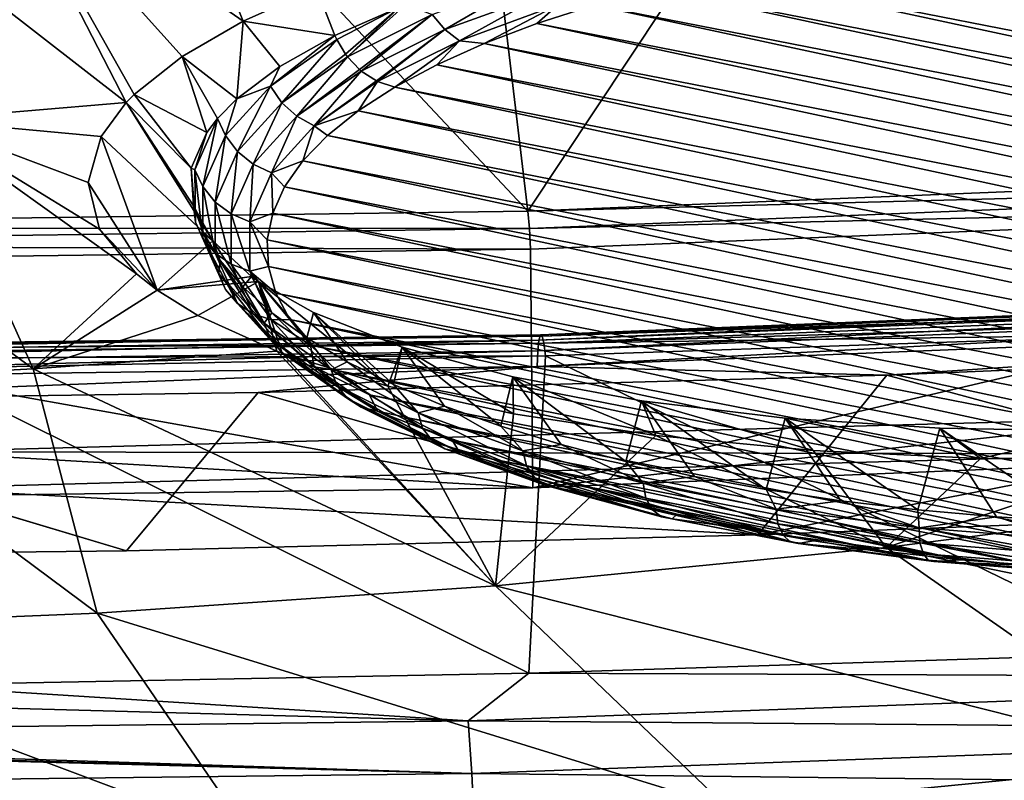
# Model space of a CAD drawing. Header units: metres. Extents: x -90 to 304, y -90 to 74.
# Tile 283 of 570: x 242.84 to 246.66, y -10.37 to -7.42. Entities that reach past the tile are written whole.
import ezdxf

# ---------------------------------------------------------------- set-up
doc = ezdxf.new("R2010")
doc.units = ezdxf.units.M
doc.layers.add('solid_21662050_350', color=7, linetype='CONTINUOUS')

msp = doc.modelspace()

# ---------------------------------------------------------------- linework, layer by layer
at = {"layer": 'solid_21662050_350'}
for points in [[(248.36145, -2.821896, 232.902344), (244.193527, -2.987869, 233.365204), (244.812439, -8.165796, 239.15979)], [(248.36145, -2.821896, 232.902344), (244.812439, -8.165796, 239.15979), (249.594559, -7.971935, 238.621323)], [(244.193527, -2.987869, 233.365204), (240, -3.042531, 233.51889), (244.812439, -8.165796, 239.15979)], [(240, -3.042531, 233.51889), (240, -8.230553, 239.339661), (244.812439, -8.165796, 239.15979)], [(243.707596, -7.428462, 186.610672), (242.747894, -6.764429, 184.374985), (243.402969, -6.682567, 184.147614)], [(243.992142, -7.30053, 186.20314), (243.707596, -7.428462, 186.610672), (243.402969, -6.682567, 184.147614)], [(243.254044, -7.74497, 187.653748), (242.075882, -6.828629, 184.553314), (242.747894, -6.764429, 184.374985)], [(243.28508, -7.713226, 187.547134), (243.254044, -7.74497, 187.653748), (242.747894, -6.764429, 184.374985)], [(243.470627, -7.565393, 187.056305), (243.28508, -7.713226, 187.547134), (242.747894, -6.764429, 184.374985)], [(243.707596, -7.428462, 186.610672), (243.470627, -7.565393, 187.056305), (242.747894, -6.764429, 184.374985)], [(243.254044, -7.74497, 187.653748), (242.458649, -7.811163, 187.838837), (242.075882, -6.828629, 184.553314)], [(246.395035, -7.11591, 185.313461), (246.69046, -7.089082, 185.238953), (251.11055, -8.038125, 187.875015)], [(246.107162, -7.150912, 185.41069), (246.395035, -7.11591, 185.313461), (251.165009, -8.140079, 188.158203)], [(246.395035, -7.11591, 185.313461), (251.11055, -8.038125, 187.875015), (251.165009, -8.140079, 188.158203)], [(245.828827, -7.193843, 185.529938), (246.107162, -7.150912, 185.41069), (251.194412, -8.243196, 188.444626)], [(246.107162, -7.150912, 185.41069), (251.165009, -8.140079, 188.158203), (251.194412, -8.243196, 188.444626)], [(245.561874, -7.244421, 185.670425), (245.828827, -7.193843, 185.529938), (251.198578, -8.346794, 188.732376)], [(245.828827, -7.193843, 185.529938), (251.194412, -8.243196, 188.444626), (251.198578, -8.346794, 188.732376)], [(245.308182, -7.302291, 185.831161), (245.561874, -7.244421, 185.670425), (251.177475, -8.45015, 189.019455)], [(245.561874, -7.244421, 185.670425), (251.198578, -8.346794, 188.732376), (251.177475, -8.45015, 189.019455)], [(244.490112, -7.461265, 186.391037), (244.441452, -7.40326, 186.370682), (244.839157, -7.258074, 185.967407)], [(244.88147, -7.318388, 185.994171), (244.490112, -7.461265, 186.391037), (244.839157, -7.258074, 185.967407)], [(244.063721, -7.484839, 186.825089), (243.707596, -7.428462, 186.610672), (243.992142, -7.30053, 186.20314)], [(244.314056, -7.374615, 186.474258), (244.063721, -7.484839, 186.825089), (243.992142, -7.30053, 186.20314)], [(244.546753, -7.504731, 186.423401), (244.490112, -7.461265, 186.391037), (244.88147, -7.318388, 185.994171)], [(244.930756, -7.364543, 186.034012), (244.546753, -7.504731, 186.423401), (244.88147, -7.318388, 185.994171)], [(245.069473, -7.367063, 186.011078), (245.308182, -7.302291, 185.831161), (251.131226, -8.552566, 189.303925)], [(245.308182, -7.302291, 185.831161), (251.177475, -8.45015, 189.019455), (251.131226, -8.552566, 189.303925)], [(244.339127, -7.364779, 186.443329), (244.112091, -7.566902, 186.825211), (244.314056, -7.374615, 186.474258)], [(244.441452, -7.40326, 186.370682), (244.112091, -7.566902, 186.825211), (244.339127, -7.364779, 186.443329)], [(244.930756, -7.364543, 186.034012), (244.643387, -7.515488, 186.42334), (244.546753, -7.504731, 186.423401)], [(244.930756, -7.364543, 186.034012), (244.847397, -7.438281, 186.208893), (244.643387, -7.515488, 186.42334)], [(244.930756, -7.364543, 186.034012), (245.069473, -7.367063, 186.011078), (244.847397, -7.438281, 186.208893)], [(244.847397, -7.438281, 186.208893), (245.069473, -7.367063, 186.011078), (251.060196, -8.653321, 189.583786)], [(245.069473, -7.367063, 186.011078), (251.131226, -8.552566, 189.303925), (251.060196, -8.653321, 189.583786)], [(244.314056, -7.374615, 186.474258), (244.07074, -7.500316, 186.823822), (244.063721, -7.484839, 186.825089)], [(244.314056, -7.374615, 186.474258), (244.10437, -7.556647, 186.824173), (244.07074, -7.500316, 186.823822)], [(244.314056, -7.374615, 186.474258), (244.112091, -7.566902, 186.825211), (244.10437, -7.556647, 186.824173)], [(244.441452, -7.40326, 186.370682), (244.1595, -7.616838, 186.836334), (244.112091, -7.566902, 186.825211)], [(244.441452, -7.40326, 186.370682), (244.165985, -7.622304, 186.838333), (244.1595, -7.616838, 186.836334)], [(244.490112, -7.461265, 186.391037), (244.165985, -7.622304, 186.838333), (244.441452, -7.40326, 186.370682)], [(243.682953, -7.729576, 187.628372), (243.470627, -7.565393, 187.056305), (243.707596, -7.428462, 186.610672)], [(243.849625, -7.604465, 187.213867), (243.682953, -7.729576, 187.628372), (243.707596, -7.428462, 186.610672)], [(243.849625, -7.604465, 187.213867), (243.707596, -7.428462, 186.610672), (244.063721, -7.484839, 186.825089)], [(244.643387, -7.515488, 186.42334), (244.847397, -7.438281, 186.208893), (250.964798, -8.751771, 189.857254)], [(244.847397, -7.438281, 186.208893), (251.060196, -8.653321, 189.583786), (250.964798, -8.751771, 189.857254)], [(244.063721, -7.484839, 186.825089), (244.07074, -7.500316, 186.823822), (243.81395, -7.680937, 187.325516)], [(243.849625, -7.604465, 187.213867), (244.063721, -7.484839, 186.825089), (243.81395, -7.680937, 187.325516)], [(244.490112, -7.461265, 186.391037), (244.224915, -7.66086, 186.860626), (244.165985, -7.622304, 186.838333)], [(244.490112, -7.461265, 186.391037), (244.228729, -7.66274, 186.862289), (244.224915, -7.66086, 186.860626)], [(244.546753, -7.504731, 186.423401), (244.228729, -7.66274, 186.862289), (244.490112, -7.461265, 186.391037)], [(243.858398, -7.745346, 187.320862), (243.81395, -7.680937, 187.325516), (244.07074, -7.500316, 186.823822)], [(244.10437, -7.556647, 186.824173), (243.858398, -7.745346, 187.320862), (244.07074, -7.500316, 186.823822)], [(244.546753, -7.504731, 186.423401), (244.2957, -7.685381, 186.895233), (244.228729, -7.66274, 186.862289)], [(244.546753, -7.504731, 186.423401), (244.458954, -7.598117, 186.652847), (244.2957, -7.685381, 186.895233)], [(244.546753, -7.504731, 186.423401), (244.643387, -7.515488, 186.42334), (244.458954, -7.598117, 186.652847)], [(244.458954, -7.598117, 186.652847), (244.643387, -7.515488, 186.42334), (250.845764, -8.84719, 190.122284)], [(244.643387, -7.515488, 186.42334), (250.964798, -8.751771, 189.857254), (250.845764, -8.84719, 190.122284)], [(244.10437, -7.556647, 186.824173), (244.112091, -7.566902, 186.825211), (243.858398, -7.745346, 187.320862)], [(243.566452, -7.86099, 188.071793), (243.28508, -7.713226, 187.547134), (243.470627, -7.565393, 187.056305)], [(243.566452, -7.86099, 188.071793), (243.470627, -7.565393, 187.056305), (243.607803, -7.806319, 187.886353)], [(243.682953, -7.729576, 187.628372), (243.607803, -7.806319, 187.886353), (243.470627, -7.565393, 187.056305)], [(243.916321, -7.79791, 187.326096), (243.858398, -7.745346, 187.320862), (244.112091, -7.566902, 186.825211)], [(244.1595, -7.616838, 186.836334), (243.916321, -7.79791, 187.326096), (244.112091, -7.566902, 186.825211)], [(244.2957, -7.685381, 186.895233), (244.458954, -7.598117, 186.652847), (250.7043, -8.938711, 190.376495)], [(244.458954, -7.598117, 186.652847), (250.845764, -8.84719, 190.122284), (250.7043, -8.938711, 190.376495)], [(243.849625, -7.604465, 187.213867), (243.81395, -7.680937, 187.325516), (243.682953, -7.729576, 187.628372)], [(244.1595, -7.616838, 186.836334), (244.165985, -7.622304, 186.838333), (243.916321, -7.79791, 187.326096)], [(243.983765, -7.83504, 187.340866), (243.916321, -7.79791, 187.326096), (244.165985, -7.622304, 186.838333)], [(244.224915, -7.66086, 186.860626), (243.983765, -7.83504, 187.340866), (244.165985, -7.622304, 186.838333)], [(244.224915, -7.66086, 186.860626), (244.228729, -7.66274, 186.862289), (243.983765, -7.83504, 187.340866)], [(244.228729, -7.66274, 186.862289), (244.154236, -7.776902, 187.149445), (243.983765, -7.83504, 187.340866)], [(244.228729, -7.66274, 186.862289), (244.2957, -7.685381, 186.895233), (244.154236, -7.776902, 187.149445)], [(243.506592, -7.999564, 188.547897), (243.254044, -7.74497, 187.653748), (243.28508, -7.713226, 187.547134)], [(243.506592, -7.999564, 188.547897), (243.28508, -7.713226, 187.547134), (243.566452, -7.86099, 188.071793)], [(243.81395, -7.680937, 187.325516), (243.639511, -7.872505, 187.857605), (243.682953, -7.729576, 187.628372)], [(243.686066, -7.934604, 187.846542), (243.639511, -7.872505, 187.857605), (243.81395, -7.680937, 187.325516)], [(243.858398, -7.745346, 187.320862), (243.686066, -7.934604, 187.846542), (243.81395, -7.680937, 187.325516)], [(250.541046, -9.025974, 190.618881), (244.154236, -7.776902, 187.149445), (244.2957, -7.685381, 186.895233)], [(250.541046, -9.025974, 190.618881), (244.2957, -7.685381, 186.895233), (250.7043, -8.938711, 190.376495)], [(243.157166, -7.876372, 188.099442), (242.458649, -7.811163, 187.838837), (243.254044, -7.74497, 187.653748)], [(243.589676, -8.280901, 189.542206), (243.157166, -7.876372, 188.099442), (243.254044, -7.74497, 187.653748)], [(243.506592, -7.999564, 188.547897), (243.514618, -8.145519, 189.05896), (243.254044, -7.74497, 187.653748)], [(243.589676, -8.280901, 189.542206), (243.254044, -7.74497, 187.653748), (243.514618, -8.145519, 189.05896)], [(243.639511, -7.872505, 187.857605), (243.607803, -7.806319, 187.886353), (243.682953, -7.729576, 187.628372)], [(243.746719, -7.984157, 187.84343), (243.686066, -7.934604, 187.846542), (243.858398, -7.745346, 187.320862)], [(243.916321, -7.79791, 187.326096), (243.746719, -7.984157, 187.84343), (243.858398, -7.745346, 187.320862)], [(243.983765, -7.83504, 187.340866), (244.154236, -7.776902, 187.149445), (244.035202, -7.872321, 187.414474)], [(250.356613, -9.108604, 190.848389), (244.035202, -7.872321, 187.414474), (244.154236, -7.776902, 187.149445)], [(250.541046, -9.025974, 190.618881), (250.356613, -9.108604, 190.848389), (244.154236, -7.776902, 187.149445)], [(242.458649, -7.811163, 187.838837), (242.892807, -8.778029, 191.29512), (241.645248, -7.857737, 187.968201)], [(243.293411, -8.408647, 189.978302), (242.892807, -8.778029, 191.29512), (242.458649, -7.811163, 187.838837)], [(243.150452, -8.235426, 189.353149), (243.293411, -8.408647, 189.978302), (242.458649, -7.811163, 187.838837)], [(243.105942, -8.054075, 188.713272), (243.150452, -8.235426, 189.353149), (242.458649, -7.811163, 187.838837)], [(243.157166, -7.876372, 188.099442), (243.105942, -8.054075, 188.713272), (242.458649, -7.811163, 187.838837)], [(243.566452, -7.86099, 188.071793), (243.607803, -7.806319, 187.886353), (243.520432, -8.0062, 188.442764)], [(243.5513, -8.070741, 188.408234), (243.520432, -8.0062, 188.442764), (243.607803, -7.806319, 187.886353)], [(243.639511, -7.872505, 187.857605), (243.5513, -8.070741, 188.408234), (243.607803, -7.806319, 187.886353)], [(243.817368, -8.017782, 187.84845), (243.746719, -7.984157, 187.84343), (243.916321, -7.79791, 187.326096)], [(243.983765, -7.83504, 187.340866), (243.817368, -8.017782, 187.84845), (243.916321, -7.79791, 187.326096)], [(241.645248, -7.857737, 187.968201), (242.892807, -8.778029, 191.29512), (241.934525, -8.827859, 191.433533)], [(243.506592, -7.999564, 188.547897), (243.566452, -7.86099, 188.071793), (243.520432, -8.0062, 188.442764)], [(243.983765, -7.83504, 187.340866), (243.939804, -7.97077, 187.687927), (243.817368, -8.017782, 187.84845)], [(243.983765, -7.83504, 187.340866), (244.035202, -7.872321, 187.414474), (243.939804, -7.97077, 187.687927)], [(243.157166, -7.876372, 188.099442), (243.374603, -8.472846, 190.213913), (243.105942, -8.054075, 188.713272)], [(243.589676, -8.280901, 189.542206), (243.374603, -8.472846, 190.213913), (243.157166, -7.876372, 188.099442)], [(243.598923, -8.130448, 188.390533), (243.5513, -8.070741, 188.408234), (243.639511, -7.872505, 187.857605)], [(243.686066, -7.934604, 187.846542), (243.598923, -8.130448, 188.390533), (243.639511, -7.872505, 187.857605)], [(250.152603, -9.185811, 191.062836), (243.939804, -7.97077, 187.687927), (244.035202, -7.872321, 187.414474)], [(250.356613, -9.108604, 190.848389), (250.152603, -9.185811, 191.062836), (244.035202, -7.872321, 187.414474)], [(243.660965, -8.176888, 188.378754), (243.598923, -8.130448, 188.390533), (243.686066, -7.934604, 187.846542)], [(243.746719, -7.984157, 187.84343), (243.660965, -8.176888, 188.378754), (243.686066, -7.934604, 187.846542)], [(243.817368, -8.017782, 187.84845), (243.939804, -7.97077, 187.687927), (243.868774, -8.071527, 187.967789)], [(249.930527, -9.257029, 191.260651), (243.868774, -8.071527, 187.967789), (243.939804, -7.97077, 187.687927)], [(250.152603, -9.185811, 191.062836), (249.930527, -9.257029, 191.260651), (243.939804, -7.97077, 187.687927)], [(249.605881, -8.039105, 238.674286), (249.594559, -7.971935, 238.621323), (244.812439, -8.165796, 239.15979)], [(243.506592, -7.999564, 188.547897), (243.522308, -8.207951, 189.003143), (243.514618, -8.145519, 189.05896)], [(243.506592, -7.999564, 188.547897), (243.520432, -8.0062, 188.442764), (243.522308, -8.207951, 189.003143)], [(243.5513, -8.271215, 188.965073), (243.522308, -8.207951, 189.003143), (243.520432, -8.0062, 188.442764)], [(243.5513, -8.070741, 188.408234), (243.5513, -8.271215, 188.965073), (243.520432, -8.0062, 188.442764)], [(243.733215, -8.206885, 188.373703), (243.660965, -8.176888, 188.378754), (243.746719, -7.984157, 187.84343)], [(243.817368, -8.017782, 187.84845), (243.733215, -8.206885, 188.373703), (243.746719, -7.984157, 187.84343)], [(243.817368, -8.017782, 187.84845), (243.822525, -8.173942, 188.252258), (243.733215, -8.206885, 188.373703)], [(243.817368, -8.017782, 187.84845), (243.868774, -8.071527, 187.967789), (243.822525, -8.173942, 188.252258)], [(243.105942, -8.054075, 188.713272), (243.374603, -8.472846, 190.213913), (243.150452, -8.235426, 189.353149)], [(249.605881, -8.039105, 238.674286), (244.812439, -8.165796, 239.15979), (244.81813, -8.233189, 239.213364)], [(249.61499, -8.118843, 238.705948), (249.605881, -8.039105, 238.674286), (244.81813, -8.233189, 239.213364)], [(243.598923, -8.328506, 188.940659), (243.5513, -8.271215, 188.965073), (243.5513, -8.070741, 188.408234)], [(243.598923, -8.130448, 188.390533), (243.598923, -8.328506, 188.940659), (243.5513, -8.070741, 188.408234)], [(249.691818, -9.321801, 191.440567), (243.822525, -8.173942, 188.252258), (243.868774, -8.071527, 187.967789)], [(249.930527, -9.257029, 191.260651), (249.691818, -9.321801, 191.440567), (243.868774, -8.071527, 187.967789)], [(243.660965, -8.371794, 188.92012), (243.598923, -8.328506, 188.940659), (243.598923, -8.130448, 188.390533)], [(243.660965, -8.176888, 188.378754), (243.660965, -8.371794, 188.92012), (243.598923, -8.130448, 188.390533)], [(244.822693, -8.313111, 239.24556), (249.61499, -8.118843, 238.705948), (244.81813, -8.233189, 239.213364)], [(244.831512, -9.238647, 238.911591), (249.61499, -8.118843, 238.705948), (244.822693, -8.313111, 239.24556)], [(244.831512, -9.238647, 238.911591), (249.632401, -9.043673, 238.370026), (249.61499, -8.118843, 238.705948)], [(244.81813, -8.233189, 239.213364), (244.812439, -8.165796, 239.15979), (240, -8.230553, 239.339661)], [(243.612823, -8.407358, 189.557022), (243.554108, -8.251884, 189.354401), (243.514618, -8.145519, 189.05896)], [(243.589676, -8.280901, 189.542206), (243.514618, -8.145519, 189.05896), (243.554108, -8.251884, 189.354401)], [(243.522308, -8.207951, 189.003143), (243.612823, -8.407358, 189.557022), (243.514618, -8.145519, 189.05896)], [(243.733215, -8.206885, 188.373703), (243.822525, -8.173942, 188.252258), (243.801422, -8.277298, 188.539352)], [(249.438126, -9.379671, 191.601303), (243.801422, -8.277298, 188.539352), (243.822525, -8.173942, 188.252258)], [(249.691818, -9.321801, 191.440567), (249.438126, -9.379671, 191.601303), (243.822525, -8.173942, 188.252258)], [(243.639511, -8.46945, 189.515686), (243.612823, -8.407358, 189.557022), (243.522308, -8.207951, 189.003143)], [(243.5513, -8.271215, 188.965073), (243.639511, -8.46945, 189.515686), (243.522308, -8.207951, 189.003143)], [(243.733215, -8.398124, 188.904892), (243.660965, -8.371794, 188.92012), (243.660965, -8.176888, 188.378754)], [(243.733215, -8.206885, 188.373703), (243.733215, -8.398124, 188.904892), (243.660965, -8.176888, 188.378754)], [(243.733215, -8.206885, 188.373703), (243.801422, -8.277298, 188.539352), (243.805588, -8.380897, 188.827103)], [(243.733215, -8.206885, 188.373703), (243.805588, -8.380897, 188.827103), (243.733215, -8.398124, 188.904892)], [(244.81813, -8.233189, 239.213364), (240, -8.230553, 239.339661), (240.000015, -8.298019, 239.393448)], [(244.822693, -8.313111, 239.24556), (244.81813, -8.233189, 239.213364), (240.000015, -8.298019, 239.393448)], [(243.150452, -8.235426, 189.353149), (243.374603, -8.472846, 190.213913), (243.293411, -8.408647, 189.978302)], [(243.739594, -8.419334, 190.046509), (243.374603, -8.472846, 190.213913), (243.589676, -8.280901, 189.542206)], [(243.686066, -8.524351, 189.484634), (243.639511, -8.46945, 189.515686), (243.5513, -8.271215, 188.965073)], [(243.598923, -8.328506, 188.940659), (243.686066, -8.524351, 189.484634), (243.5513, -8.271215, 188.965073)], [(243.612823, -8.407358, 189.557022), (243.618286, -8.356859, 189.645981), (243.554108, -8.251884, 189.354401)], [(243.589676, -8.280901, 189.542206), (243.554108, -8.251884, 189.354401), (243.618286, -8.356859, 189.645981)], [(243.589676, -8.280901, 189.542206), (243.618286, -8.356859, 189.645981), (243.706772, -8.459785, 189.93187)], [(243.739594, -8.419334, 190.046509), (243.589676, -8.280901, 189.542206), (243.706772, -8.459785, 189.93187)], [(249.171173, -9.430248, 191.741791), (243.805588, -8.380897, 188.827103), (243.801422, -8.277298, 188.539352)], [(249.438126, -9.379671, 191.601303), (249.171173, -9.430248, 191.741791), (243.801422, -8.277298, 188.539352)], [(240, -8.378003, 239.425797), (244.822693, -8.313111, 239.24556), (240.000015, -8.298019, 239.393448)], [(244.831512, -9.238647, 238.911591), (244.822693, -8.313111, 239.24556), (240, -8.378003, 239.425797)], [(243.746719, -8.564524, 189.45546), (243.686066, -8.524351, 189.484634), (243.598923, -8.328506, 188.940659)], [(243.660965, -8.371794, 188.92012), (243.746719, -8.564524, 189.45546), (243.598923, -8.328506, 188.940659)], [(243.612823, -8.407358, 189.557022), (243.789963, -8.59998, 190.092056), (243.618286, -8.356859, 189.645981)], [(243.789963, -8.59998, 190.092056), (243.706772, -8.459785, 189.93187), (243.618286, -8.356859, 189.645981)], [(244.831512, -9.238647, 238.911591), (240, -8.378003, 239.425797), (240, -9.303778, 239.092499)], [(243.817368, -8.587227, 189.430145), (243.746719, -8.564524, 189.45546), (243.660965, -8.371794, 188.92012)], [(243.733215, -8.398124, 188.904892), (243.817368, -8.587227, 189.430145), (243.660965, -8.371794, 188.92012)], [(243.733215, -8.398124, 188.904892), (243.805588, -8.380897, 188.827103), (243.834991, -8.484014, 189.113525)], [(243.733215, -8.398124, 188.904892), (243.834991, -8.484014, 189.113525), (243.88945, -8.585967, 189.396713)], [(243.733215, -8.398124, 188.904892), (243.88945, -8.585967, 189.396713), (243.817368, -8.587227, 189.430145)], [(248.892838, -9.473181, 191.861038), (243.834991, -8.484014, 189.113525), (243.805588, -8.380897, 188.827103)], [(249.171173, -9.430248, 191.741791), (248.892838, -9.473181, 191.861038), (243.805588, -8.380897, 188.827103)], [(243.293411, -8.408647, 189.978302), (243.374603, -8.472846, 190.213913), (242.892807, -8.778029, 191.29512)], [(243.76738, -8.438833, 190.118469), (243.374603, -8.472846, 190.213913), (243.739594, -8.419334, 190.046509)], [(243.76738, -8.438833, 190.118469), (243.531647, -8.570373, 190.576538), (243.374603, -8.472846, 190.213913)], [(243.76738, -8.438833, 190.118469), (243.838516, -8.708915, 191.103348), (243.531647, -8.570373, 190.576538)], [(243.81395, -8.661018, 190.047791), (243.789963, -8.59998, 190.092056), (243.612823, -8.407358, 189.557022)], [(243.639511, -8.46945, 189.515686), (243.81395, -8.661018, 190.047791), (243.612823, -8.407358, 189.557022)], [(243.739594, -8.419334, 190.046509), (243.706772, -8.459785, 189.93187), (243.819, -8.560021, 190.210281)], [(243.76738, -8.438833, 190.118469), (243.739594, -8.419334, 190.046509), (243.819, -8.560021, 190.210281)], [(243.76738, -8.438833, 190.118469), (244.269653, -8.844715, 191.637955), (243.859009, -8.716614, 191.133102)], [(243.980927, -8.55906, 190.568024), (244.269653, -8.844715, 191.637955), (243.76738, -8.438833, 190.118469)], [(243.76738, -8.438833, 190.118469), (243.859009, -8.716614, 191.133102), (243.838516, -8.708915, 191.103348)], [(243.76738, -8.438833, 190.118469), (243.819, -8.560021, 190.210281), (243.954285, -8.656938, 190.479477)], [(243.980927, -8.55906, 190.568024), (243.76738, -8.438833, 190.118469), (243.954285, -8.656938, 190.479477)], [(243.374603, -8.472846, 190.213913), (243.531647, -8.570373, 190.576538), (242.892807, -8.778029, 191.29512)], [(243.858398, -8.713609, 190.010315), (243.81395, -8.661018, 190.047791), (243.639511, -8.46945, 189.515686)], [(243.686066, -8.524351, 189.484634), (243.858398, -8.713609, 190.010315), (243.639511, -8.46945, 189.515686)], [(243.789963, -8.59998, 190.092056), (243.819, -8.560021, 190.210281), (243.706772, -8.459785, 189.93187)], [(249.680099, -8.469978, 238.893738), (249.671341, -8.512086, 238.820618), (244.851013, -8.707847, 239.364365)], [(244.855408, -8.665916, 239.437973), (249.680099, -8.469978, 238.893738), (244.851013, -8.707847, 239.364365)], [(249.691345, -8.45013, 238.975449), (249.680099, -8.469978, 238.893738), (244.855408, -8.665916, 239.437973)], [(244.861053, -8.646296, 239.520309), (249.691345, -8.45013, 238.975449), (244.855408, -8.665916, 239.437973)], [(249.704208, -8.454127, 239.059204), (249.691345, -8.45013, 238.975449), (244.861053, -8.646296, 239.520309)], [(244.867493, -8.650553, 239.604797), (249.704208, -8.454127, 239.059204), (244.861053, -8.646296, 239.520309)], [(244.867493, -8.650553, 239.604797), (249.717636, -8.481651, 239.138306), (249.704208, -8.454127, 239.059204)], [(248.604965, -9.508183, 191.958267), (243.88945, -8.585967, 189.396713), (243.834991, -8.484014, 189.113525)], [(248.892838, -9.473181, 191.861038), (248.604965, -9.508183, 191.958267), (243.834991, -8.484014, 189.113525)], [(249.671341, -8.512086, 238.820618), (249.665802, -8.573085, 238.761932), (244.848236, -8.768733, 239.305359)], [(244.851013, -8.707847, 239.364365), (249.671341, -8.512086, 238.820618), (244.848236, -8.768733, 239.305359)], [(244.867493, -8.650553, 239.604797), (244.874237, -8.678349, 239.684662), (249.717636, -8.481651, 239.138306)], [(249.717636, -8.481651, 239.138306), (244.874237, -8.678349, 239.684662), (249.73053, -8.530149, 239.206085)], [(243.916321, -8.750772, 189.972778), (243.858398, -8.713609, 190.010315), (243.686066, -8.524351, 189.484634)], [(243.746719, -8.564524, 189.45546), (243.916321, -8.750772, 189.972778), (243.686066, -8.524351, 189.484634)], [(244.874237, -8.678349, 239.684662), (247.311386, -8.644967, 239.524994), (249.73053, -8.530149, 239.206085)], [(243.531647, -8.570373, 190.576538), (243.838516, -8.708915, 191.103348), (242.892807, -8.778029, 191.29512)], [(243.983765, -8.769969, 189.937729), (243.916321, -8.750772, 189.972778), (243.746719, -8.564524, 189.45546)], [(243.817368, -8.587227, 189.430145), (243.983765, -8.769969, 189.937729), (243.746719, -8.564524, 189.45546)], [(243.789963, -8.59998, 190.092056), (244.049774, -8.781524, 190.596313), (243.819, -8.560021, 190.210281)], [(243.817368, -8.587227, 189.430145), (243.88945, -8.585967, 189.396713), (243.968567, -8.686045, 189.674683)], [(243.817368, -8.587227, 189.430145), (243.968567, -8.686045, 189.674683), (243.983765, -8.769969, 189.937729)], [(244.049774, -8.781524, 190.596313), (243.954285, -8.656938, 190.479477), (243.819, -8.560021, 190.210281)], [(248.30954, -9.535009, 192.032776), (243.968567, -8.686045, 189.674683), (243.88945, -8.585967, 189.396713)], [(248.604965, -9.508183, 191.958267), (248.30954, -9.535009, 192.032776), (243.88945, -8.585967, 189.396713)], [(243.980927, -8.55906, 190.568024), (243.954285, -8.656938, 190.479477), (244.11174, -8.749928, 190.737762)], [(244.324753, -8.693145, 191.084167), (244.269653, -8.844715, 191.637955), (243.980927, -8.55906, 190.568024)], [(243.980927, -8.55906, 190.568024), (244.11174, -8.749928, 190.737762), (244.290421, -8.838409, 190.983536)], [(244.324753, -8.693145, 191.084167), (243.980927, -8.55906, 190.568024), (244.290421, -8.838409, 190.983536)], [(244.848236, -8.768733, 239.305359), (249.665802, -8.573085, 238.761932), (246.205231, -8.801782, 239.14949)], [(249.665802, -8.573085, 238.761932), (248.633911, -8.700947, 238.8694), (246.205231, -8.801782, 239.14949)], [(244.07074, -8.84164, 190.549484), (244.049774, -8.781524, 190.596313), (243.789963, -8.59998, 190.092056)], [(243.81395, -8.661018, 190.047791), (244.07074, -8.84164, 190.549484), (243.789963, -8.59998, 190.092056)], [(244.861053, -8.646296, 239.520309), (244.855408, -8.665916, 239.437973), (240.000015, -8.731367, 239.619781)], [(240.000015, -8.711823, 239.702332), (244.861053, -8.646296, 239.520309), (240.000015, -8.731367, 239.619781)], [(244.867493, -8.650553, 239.604797), (244.861053, -8.646296, 239.520309), (240.000015, -8.711823, 239.702332)], [(240.000015, -8.716167, 239.787048), (244.874237, -8.678349, 239.684662), (244.867493, -8.650553, 239.604797)], [(240.000015, -8.716167, 239.787048), (244.867493, -8.650553, 239.604797), (240.000015, -8.711823, 239.702332)], [(244.855408, -8.665916, 239.437973), (244.851013, -8.707847, 239.364365), (240.000015, -8.773238, 239.546005)], [(240.000015, -8.731367, 239.619781), (244.855408, -8.665916, 239.437973), (240.000015, -8.773238, 239.546005)], [(244.112091, -8.892052, 190.505966), (244.07074, -8.84164, 190.549484), (243.81395, -8.661018, 190.047791)], [(243.858398, -8.713609, 190.010315), (244.112091, -8.892052, 190.505966), (243.81395, -8.661018, 190.047791)], [(244.049774, -8.781524, 190.596313), (244.11174, -8.749928, 190.737762), (243.954285, -8.656938, 190.479477)], [(244.874237, -8.678349, 239.684662), (244.880692, -8.727109, 239.753159), (247.311386, -8.644967, 239.524994)], [(247.311386, -8.644967, 239.524994), (244.880692, -8.727109, 239.753159), (247.247955, -9.880235, 240.823624)], [(244.874237, -8.678349, 239.684662), (240, -8.744054, 239.867157), (244.880692, -8.727109, 239.753159)], [(240.000015, -8.716167, 239.787048), (240, -8.744054, 239.867157), (244.874237, -8.678349, 239.684662)], [(244.851013, -8.707847, 239.364365), (244.848236, -8.768733, 239.305359), (240.000015, -8.834087, 239.486893)], [(240.000015, -8.773238, 239.546005), (244.851013, -8.707847, 239.364365), (240.000015, -8.834087, 239.486893)], [(242.892807, -8.778029, 191.29512), (243.838516, -8.708915, 191.103348), (244.68718, -9.619234, 194.641083)], [(243.838516, -8.708915, 191.103348), (243.859009, -8.716614, 191.133102), (244.68718, -9.619234, 194.641083)], [(248.008591, -9.553479, 192.084076), (244.071823, -8.783562, 189.945541), (243.968567, -8.686045, 189.674683)], [(243.983765, -8.769969, 189.937729), (243.968567, -8.686045, 189.674683), (244.071823, -8.783562, 189.945541)], [(248.30954, -9.535009, 192.032776), (248.008591, -9.553479, 192.084076), (243.968567, -8.686045, 189.674683)], [(244.324753, -8.693145, 191.084167), (244.756683, -8.952256, 192.081741), (244.269653, -8.844715, 191.637955)], [(244.324753, -8.693145, 191.084167), (244.290421, -8.838409, 190.983536), (244.489197, -8.92183, 191.21524)], [(244.753952, -8.808885, 191.548203), (244.756683, -8.952256, 192.081741), (244.324753, -8.693145, 191.084167)], [(244.324753, -8.693145, 191.084167), (244.489197, -8.92183, 191.21524), (244.706818, -8.999666, 191.431442)], [(244.753952, -8.808885, 191.548203), (244.324753, -8.693145, 191.084167), (244.706818, -8.999666, 191.431442)], [(248.633911, -8.700947, 238.8694), (248.145767, -9.327596, 238.715836), (246.205231, -8.801782, 239.14949)], [(240, -8.744054, 239.867157), (242.442276, -8.776446, 239.890198), (244.880692, -8.727109, 239.753159)], [(244.880692, -8.727109, 239.753159), (242.442276, -8.776446, 239.890198), (244.815872, -9.958526, 241.042679)], [(244.165985, -8.926376, 190.460541), (244.112091, -8.892052, 190.505966), (243.858398, -8.713609, 190.010315)], [(243.916321, -8.750772, 189.972778), (244.165985, -8.926376, 190.460541), (243.858398, -8.713609, 190.010315)], [(243.859009, -8.716614, 191.133102), (244.269653, -8.844715, 191.637955), (244.68718, -9.619234, 194.641083)], [(244.880692, -8.727109, 239.753159), (244.815872, -9.958526, 241.042679), (247.247955, -9.880235, 240.823624)], [(240.000015, -8.834087, 239.486893), (244.848236, -8.768733, 239.305359), (241.321808, -8.904119, 239.433731)], [(244.848236, -8.768733, 239.305359), (243.766556, -8.869542, 239.337692), (241.321808, -8.904119, 239.433731)], [(241.934525, -8.827859, 191.433533), (242.892807, -8.778029, 191.29512), (243.141663, -9.725743, 194.93692)], [(242.442276, -8.776446, 239.890198), (242.394974, -10.005134, 241.172791), (244.815872, -9.958526, 241.042679)], [(242.892807, -8.778029, 191.29512), (244.68718, -9.619234, 194.641083), (243.141663, -9.725743, 194.93692)], [(244.848236, -8.768733, 239.305359), (246.205231, -8.801782, 239.14949), (243.766556, -8.869542, 239.337692)], [(244.228729, -8.942269, 190.416306), (244.165985, -8.926376, 190.460541), (243.916321, -8.750772, 189.972778)], [(243.983765, -8.769969, 189.937729), (244.228729, -8.942269, 190.416306), (243.916321, -8.750772, 189.972778)], [(243.983765, -8.769969, 189.937729), (244.071823, -8.783562, 189.945541), (244.198517, -8.877868, 190.207489)], [(243.983765, -8.769969, 189.937729), (244.198517, -8.877868, 190.207489), (244.228729, -8.942269, 190.416306)], [(244.049774, -8.781524, 190.596313), (244.38649, -8.947943, 191.058548), (244.11174, -8.749928, 190.737762)], [(244.404129, -9.007279, 191.009567), (244.38649, -8.947943, 191.058548), (244.049774, -8.781524, 190.596313)], [(244.07074, -8.84164, 190.549484), (244.404129, -9.007279, 191.009567), (244.049774, -8.781524, 190.596313)], [(247.704147, -9.563467, 192.111816), (244.198517, -8.877868, 190.207489), (244.071823, -8.783562, 189.945541)], [(248.008591, -9.553479, 192.084076), (247.704147, -9.563467, 192.111816), (244.071823, -8.783562, 189.945541)], [(244.38649, -8.947943, 191.058548), (244.290421, -8.838409, 190.983536), (244.11174, -8.749928, 190.737762)], [(246.205231, -8.801782, 239.14949), (245.704926, -9.422093, 238.978317), (243.766556, -8.869542, 239.337692)], [(244.753952, -8.808885, 191.548203), (244.706818, -8.999666, 191.431442), (244.94191, -9.071431, 191.630783)], [(244.753952, -8.808885, 191.548203), (245.308151, -9.036274, 192.45256), (244.756683, -8.952256, 192.081741)], [(245.253448, -8.901432, 191.941147), (245.308151, -9.036274, 192.45256), (244.753952, -8.808885, 191.548203)], [(244.753952, -8.808885, 191.548203), (244.94191, -9.071431, 191.630783), (245.193024, -9.136676, 191.811996)], [(245.253448, -8.901432, 191.941147), (244.753952, -8.808885, 191.548203), (245.193024, -9.136676, 191.811996)], [(246.205231, -8.801782, 239.14949), (248.145767, -9.327596, 238.715836), (245.704926, -9.422093, 238.978317)], [(241.934525, -8.827859, 191.433533), (243.141663, -9.725743, 194.93692), (241.575912, -9.789925, 195.115189)], [(244.441452, -9.055695, 190.960495), (244.404129, -9.007279, 191.009567), (244.07074, -8.84164, 190.549484)], [(244.112091, -8.892052, 190.505966), (244.441452, -9.055695, 190.960495), (244.07074, -8.84164, 190.549484)], [(244.269653, -8.844715, 191.637955), (244.756683, -8.952256, 192.081741), (244.68718, -9.619234, 194.641083)], [(244.38649, -8.947943, 191.058548), (244.489197, -8.92183, 191.21524), (244.290421, -8.838409, 190.983536)], [(243.766556, -8.869542, 239.337692), (243.254807, -9.483223, 239.148117), (241.321808, -8.904119, 239.433731)], [(243.766556, -8.869542, 239.337692), (245.704926, -9.422093, 238.978317), (243.254807, -9.483223, 239.148117)], [(244.490112, -9.087416, 190.907837), (244.441452, -9.055695, 190.960495), (244.112091, -8.892052, 190.505966)], [(244.165985, -8.926376, 190.460541), (244.490112, -9.087416, 190.907837), (244.112091, -8.892052, 190.505966)], [(247.398346, -9.564903, 192.115814), (244.347748, -8.968294, 190.458664), (244.198517, -8.877868, 190.207489)], [(244.228729, -8.942269, 190.416306), (244.198517, -8.877868, 190.207489), (244.347748, -8.968294, 190.458664)], [(247.704147, -9.563467, 192.111816), (247.398346, -9.564903, 192.115814), (244.198517, -8.877868, 190.207489)], [(241.321808, -8.904119, 239.433731), (243.254807, -9.483223, 239.148117), (240.7995, -9.510882, 239.22493)], [(244.546753, -9.100278, 190.855194), (244.490112, -9.087416, 190.907837), (244.165985, -8.926376, 190.460541)], [(244.228729, -8.942269, 190.416306), (244.546753, -9.100278, 190.855194), (244.165985, -8.926376, 190.460541)], [(244.38649, -8.947943, 191.058548), (244.792572, -9.095529, 191.468491), (244.489197, -8.92183, 191.21524)], [(244.792572, -9.095529, 191.468491), (244.706818, -8.999666, 191.431442), (244.489197, -8.92183, 191.21524)], [(245.253448, -8.901432, 191.941147), (245.193024, -9.136676, 191.811996), (245.458588, -9.194991, 191.973984)], [(245.253448, -8.901432, 191.941147), (245.919556, -9.094795, 192.742767), (245.308151, -9.036274, 192.45256)], [(245.810272, -8.96842, 192.252945), (245.919556, -9.094795, 192.742767), (245.253448, -8.901432, 191.941147)], [(245.253448, -8.901432, 191.941147), (245.458588, -9.194991, 191.973984), (245.736923, -9.246013, 192.115692)], [(245.810272, -8.96842, 192.252945), (245.253448, -8.901432, 191.941147), (245.736923, -9.246013, 192.115692)], [(247.306442, -8.965995, 238.154266), (242.440887, -9.09987, 238.526123), (247.306427, -9.107127, 238.10347)], [(244.831512, -9.238647, 238.911591), (242.440887, -9.09987, 238.526123), (247.306442, -8.965995, 238.154266)], [(244.228729, -8.942269, 190.416306), (244.347748, -8.968294, 190.458664), (244.518524, -9.054246, 190.697403)], [(244.228729, -8.942269, 190.416306), (244.518524, -9.054246, 190.697403), (244.546753, -9.100278, 190.855194)], [(247.093201, -9.557778, 192.096024), (244.518524, -9.054246, 190.697403), (244.347748, -8.968294, 190.458664)], [(247.398346, -9.564903, 192.115814), (247.093201, -9.557778, 192.096024), (244.347748, -8.968294, 190.458664)], [(244.806671, -9.154238, 191.417755), (244.792572, -9.095529, 191.468491), (244.38649, -8.947943, 191.058548)], [(244.404129, -9.007279, 191.009567), (244.806671, -9.154238, 191.417755), (244.38649, -8.947943, 191.058548)], [(244.756683, -8.952256, 192.081741), (245.308151, -9.036274, 192.45256), (244.68718, -9.619234, 194.641083)], [(244.831512, -9.238647, 238.911591), (247.306442, -8.965995, 238.154266), (249.632401, -9.043673, 238.370026)], [(245.810272, -8.96842, 192.252945), (245.736923, -9.246013, 192.115692), (246.026291, -9.289421, 192.236267)], [(245.810272, -8.96842, 192.252945), (246.568146, -9.125053, 192.939529), (245.919556, -9.094795, 192.742767)], [(246.410065, -9.008172, 192.475708), (246.568146, -9.125053, 192.939529), (245.810272, -8.96842, 192.252945)], [(245.810272, -8.96842, 192.252945), (246.026291, -9.289421, 192.236267), (246.32489, -9.324944, 192.33493)], [(246.410065, -9.008172, 192.475708), (245.810272, -8.96842, 192.252945), (246.32489, -9.324944, 192.33493)], [(244.839157, -9.200881, 191.36377), (244.806671, -9.154238, 191.417755), (244.404129, -9.007279, 191.009567)], [(244.441452, -9.055695, 190.960495), (244.839157, -9.200881, 191.36377), (244.404129, -9.007279, 191.009567)], [(244.792572, -9.095529, 191.468491), (244.94191, -9.071431, 191.630783), (244.706818, -8.999666, 191.431442)], [(246.410065, -9.008172, 192.475708), (246.32489, -9.324944, 192.33493), (246.630844, -9.35236, 192.411087)], [(247.037399, -9.019722, 192.603897), (246.568146, -9.125053, 192.939529), (246.410065, -9.008172, 192.475708)], [(246.410065, -9.008172, 192.475708), (246.630844, -9.35236, 192.411087), (246.94223, -9.371496, 192.464233)], [(247.037399, -9.019722, 192.603897), (246.410065, -9.008172, 192.475708), (246.94223, -9.371496, 192.464233)], [(245.308151, -9.036274, 192.45256), (246.202499, -9.471084, 194.229568), (244.68718, -9.619234, 194.641083)], [(245.308151, -9.036274, 192.45256), (245.919556, -9.094795, 192.742767), (246.202499, -9.471084, 194.229568)], [(247.037399, -9.019722, 192.603897), (247.240067, -9.126422, 193.038681), (246.568146, -9.125053, 192.939529)], [(244.88147, -9.230293, 191.304703), (244.839157, -9.200881, 191.36377), (244.441452, -9.055695, 190.960495)], [(244.490112, -9.087416, 190.907837), (244.88147, -9.230293, 191.304703), (244.441452, -9.055695, 190.960495)], [(244.930756, -9.240465, 191.244583), (244.88147, -9.230293, 191.304703), (244.490112, -9.087416, 190.907837)], [(244.546753, -9.100278, 190.855194), (244.930756, -9.240465, 191.244583), (244.490112, -9.087416, 190.907837)], [(246.790848, -9.542141, 192.052582), (244.709686, -9.135125, 190.922058), (244.518524, -9.054246, 190.697403)], [(244.546753, -9.100278, 190.855194), (244.518524, -9.054246, 190.697403), (244.709686, -9.135125, 190.922058)], [(247.093201, -9.557778, 192.096024), (246.790848, -9.542141, 192.052582), (244.518524, -9.054246, 190.697403)], [(244.792572, -9.095529, 191.468491), (245.259003, -9.220992, 191.816986), (244.94191, -9.071431, 191.630783)], [(245.259003, -9.220992, 191.816986), (245.193024, -9.136676, 191.811996), (244.94191, -9.071431, 191.630783)], [(244.831512, -9.238647, 238.911591), (240, -9.303778, 239.092499), (242.440887, -9.09987, 238.526123)], [(242.440887, -9.09987, 238.526123), (242.440826, -9.241002, 238.475311), (247.306427, -9.107127, 238.10347)], [(245.704926, -9.422093, 238.978317), (247.306427, -9.107127, 238.10347), (242.440826, -9.241002, 238.475311)], [(244.546753, -9.100278, 190.855194), (244.709686, -9.135125, 190.922058), (244.919891, -9.210374, 191.131073)], [(244.546753, -9.100278, 190.855194), (244.919891, -9.210374, 191.131073), (244.930756, -9.240465, 191.244583)], [(245.269379, -9.279231, 191.764938), (245.259003, -9.220992, 191.816986), (244.792572, -9.095529, 191.468491)], [(244.806671, -9.154238, 191.417755), (245.269379, -9.279231, 191.764938), (244.792572, -9.095529, 191.468491)], [(245.704926, -9.422093, 238.978317), (248.145767, -9.327596, 238.715836), (247.306427, -9.107127, 238.10347)], [(245.919556, -9.094795, 192.742767), (246.568146, -9.125053, 192.939529), (246.202499, -9.471084, 194.229568)], [(246.568146, -9.125053, 192.939529), (247.240067, -9.126422, 193.038681), (246.202499, -9.471084, 194.229568)], [(247.240067, -9.126422, 193.038681), (247.677856, -9.282245, 193.705048), (246.202499, -9.471084, 194.229568)], [(246.493362, -9.5181, 191.985809), (244.919891, -9.210374, 191.131073), (244.709686, -9.135125, 190.922058)], [(246.790848, -9.542141, 192.052582), (246.493362, -9.5181, 191.985809), (244.709686, -9.135125, 190.922058)], [(245.29628, -9.324368, 191.706772), (245.269379, -9.279231, 191.764938), (244.806671, -9.154238, 191.417755)], [(244.839157, -9.200881, 191.36377), (245.29628, -9.324368, 191.706772), (244.806671, -9.154238, 191.417755)], [(245.259003, -9.220992, 191.816986), (245.458588, -9.194991, 191.973984), (245.193024, -9.136676, 191.811996)], [(245.331329, -9.351815, 191.642242), (245.29628, -9.324368, 191.706772), (244.839157, -9.200881, 191.36377)], [(244.88147, -9.230293, 191.304703), (245.331329, -9.351815, 191.642242), (244.839157, -9.200881, 191.36377)], [(245.259003, -9.220992, 191.816986), (245.77536, -9.321538, 192.096252), (245.458588, -9.194991, 191.973984)], [(245.77536, -9.321538, 192.096252), (245.736923, -9.246013, 192.115692), (245.458588, -9.194991, 191.973984)], [(240.7995, -9.510882, 239.22493), (243.254807, -9.483223, 239.148117), (242.440826, -9.241002, 238.475311)], [(243.254807, -9.483223, 239.148117), (245.704926, -9.422093, 238.978317), (242.440826, -9.241002, 238.475311)], [(245.372147, -9.359701, 191.575775), (245.331329, -9.351815, 191.642242), (244.88147, -9.230293, 191.304703)], [(244.930756, -9.240465, 191.244583), (245.372147, -9.359701, 191.575775), (244.88147, -9.230293, 191.304703)], [(246.202713, -9.485813, 191.896133), (245.147751, -9.279493, 191.323059), (244.919891, -9.210374, 191.131073)], [(244.930756, -9.240465, 191.244583), (244.919891, -9.210374, 191.131073), (245.147751, -9.279493, 191.323059)], [(246.493362, -9.5181, 191.985809), (246.202713, -9.485813, 191.896133), (244.919891, -9.210374, 191.131073)], [(244.930756, -9.240465, 191.244583), (245.147751, -9.279493, 191.323059), (245.391663, -9.341993, 191.496658)], [(244.930756, -9.240465, 191.244583), (245.391663, -9.341993, 191.496658), (245.372147, -9.359701, 191.575775)], [(245.781921, -9.379469, 192.043365), (245.77536, -9.321538, 192.096252), (245.259003, -9.220992, 191.816986)], [(245.269379, -9.279231, 191.764938), (245.781921, -9.379469, 192.043365), (245.259003, -9.220992, 191.816986)], [(245.920975, -9.445512, 191.78418), (245.391663, -9.341993, 191.496658), (245.147751, -9.279493, 191.323059)], [(246.202713, -9.485813, 191.896133), (245.920975, -9.445512, 191.78418), (245.147751, -9.279493, 191.323059)], [(245.802643, -9.423396, 191.981827), (245.781921, -9.379469, 192.043365), (245.269379, -9.279231, 191.764938)], [(245.29628, -9.324368, 191.706772), (245.802643, -9.423396, 191.981827), (245.269379, -9.279231, 191.764938)], [(245.77536, -9.321538, 192.096252), (246.026291, -9.289421, 192.236267), (245.736923, -9.246013, 192.115692)], [(245.77536, -9.321538, 192.096252), (246.330154, -9.394926, 192.300095), (246.026291, -9.289421, 192.236267)], [(246.330154, -9.394926, 192.300095), (246.32489, -9.324944, 192.33493), (246.026291, -9.289421, 192.236267)], [(246.202499, -9.471084, 194.229568), (247.677856, -9.282245, 193.705048), (249.150543, -10.078585, 197.189545)], [(245.829636, -9.449268, 191.912933), (245.802643, -9.423396, 191.981827), (245.29628, -9.324368, 191.706772)], [(245.331329, -9.351815, 191.642242), (245.829636, -9.449268, 191.912933), (245.29628, -9.324368, 191.706772)], [(245.861069, -9.45532, 191.84137), (245.829636, -9.449268, 191.912933), (245.331329, -9.351815, 191.642242)], [(245.372147, -9.359701, 191.575775), (245.861069, -9.45532, 191.84137), (245.331329, -9.351815, 191.642242)], [(245.372147, -9.359701, 191.575775), (245.391663, -9.341993, 191.496658), (245.649994, -9.397461, 191.650726)], [(245.920975, -9.445512, 191.78418), (245.649994, -9.397461, 191.650726), (245.391663, -9.341993, 191.496658)], [(246.33284, -9.45271, 192.246796), (246.330154, -9.394926, 192.300095), (245.77536, -9.321538, 192.096252)], [(245.781921, -9.379469, 192.043365), (246.33284, -9.45271, 192.246796), (245.77536, -9.321538, 192.096252)], [(246.330154, -9.394926, 192.300095), (246.630844, -9.35236, 192.411087), (246.32489, -9.324944, 192.33493)], [(246.330154, -9.394926, 192.300095), (246.911026, -9.439519, 192.423965), (246.630844, -9.35236, 192.411087)], [(246.911026, -9.439519, 192.423965), (246.94223, -9.371496, 192.464233), (246.630844, -9.35236, 192.411087)], [(245.372147, -9.359701, 191.575775), (245.649994, -9.397461, 191.650726), (245.861069, -9.45532, 191.84137)], [(246.346909, -9.495754, 192.182816), (246.33284, -9.45271, 192.246796), (245.781921, -9.379469, 192.043365)], [(245.802643, -9.423396, 191.981827), (246.346909, -9.495754, 192.182816), (245.781921, -9.379469, 192.043365)], [(246.909821, -9.49732, 192.370712), (246.911026, -9.439519, 192.423965), (246.330154, -9.394926, 192.300095)], [(246.33284, -9.45271, 192.246796), (246.909821, -9.49732, 192.370712), (246.330154, -9.394926, 192.300095)], [(245.861069, -9.45532, 191.84137), (245.649994, -9.397461, 191.650726), (245.920975, -9.445512, 191.78418)], [(246.36525, -9.520476, 192.110718), (246.346909, -9.495754, 192.182816), (245.802643, -9.423396, 191.981827)], [(245.829636, -9.449268, 191.912933), (246.36525, -9.520476, 192.110718), (245.802643, -9.423396, 191.981827)], [(244.68718, -9.619234, 194.641083), (246.202499, -9.471084, 194.229568), (247.391708, -10.302902, 197.812622)], [(246.386612, -9.525187, 192.035431), (246.36525, -9.520476, 192.110718), (245.829636, -9.449268, 191.912933)], [(245.861069, -9.45532, 191.84137), (246.386612, -9.525187, 192.035431), (245.829636, -9.449268, 191.912933)], [(245.861069, -9.45532, 191.84137), (245.920975, -9.445512, 191.78418), (246.202713, -9.485813, 191.896133)], [(245.861069, -9.45532, 191.84137), (246.202713, -9.485813, 191.896133), (246.386612, -9.525187, 192.035431)], [(246.202499, -9.471084, 194.229568), (249.150543, -10.078585, 197.189545), (247.391708, -10.302902, 197.812622)], [(246.916946, -9.539826, 192.305222), (246.909821, -9.49732, 192.370712), (246.33284, -9.45271, 192.246796)], [(246.346909, -9.495754, 192.182816), (246.916946, -9.539826, 192.305222), (246.33284, -9.45271, 192.246796)], [(246.386612, -9.525187, 192.035431), (246.202713, -9.485813, 191.896133), (246.493362, -9.5181, 191.985809)], [(246.926224, -9.563847, 192.231186), (246.916946, -9.539826, 192.305222), (246.346909, -9.495754, 192.182816)], [(246.36525, -9.520476, 192.110718), (246.926224, -9.563847, 192.231186), (246.346909, -9.495754, 192.182816)], [(246.937012, -9.567742, 192.153625), (246.926224, -9.563847, 192.231186), (246.36525, -9.520476, 192.110718)], [(246.386612, -9.525187, 192.035431), (246.937012, -9.567742, 192.153625), (246.36525, -9.520476, 192.110718)], [(246.386612, -9.525187, 192.035431), (246.493362, -9.5181, 191.985809), (246.790848, -9.542141, 192.052582)], [(246.386612, -9.525187, 192.035431), (246.790848, -9.542141, 192.052582), (246.937012, -9.567742, 192.153625)], [(243.141663, -9.725743, 194.93692), (244.68718, -9.619234, 194.641083), (245.585571, -10.478878, 198.301407)], [(244.68718, -9.619234, 194.641083), (247.391708, -10.302902, 197.812622), (245.585571, -10.478878, 198.301407)], [(241.575912, -9.789925, 195.115189), (243.141663, -9.725743, 194.93692), (243.743698, -10.605386, 198.652802)], [(243.141663, -9.725743, 194.93692), (245.585571, -10.478878, 198.301407), (243.743698, -10.605386, 198.652802)], [(241.575912, -9.789925, 195.115189), (243.743698, -10.605386, 198.652802), (241.877853, -10.681616, 198.864532)], [(249.138702, -9.976151, 240.74649), (247.247955, -9.880235, 240.823624), (244.815872, -9.958526, 241.042679)], [(244.581314, -10.142983, 241.212845), (244.815872, -9.958526, 241.042679), (242.394974, -10.005134, 241.172791)], [(244.581314, -10.142983, 241.212845), (249.138702, -9.976151, 240.74649), (244.815872, -9.958526, 241.042679)], [(244.581314, -10.142983, 241.212845), (242.394974, -10.005134, 241.172791), (240, -10.01788, 241.21286)], [(249.164673, -10.180299, 240.86319), (249.138702, -9.976151, 240.74649), (244.581314, -10.142983, 241.212845)], [(240, -10.199489, 241.369125), (244.581314, -10.142983, 241.212845), (240, -10.01788, 241.21286)], [(244.594345, -10.347857, 241.331009), (244.581314, -10.142983, 241.212845), (240, -10.199489, 241.369125)], [(244.594345, -10.347857, 241.331009), (249.164673, -10.180299, 240.86319), (244.581314, -10.142983, 241.212845)], [(249.186127, -10.400043, 240.940979), (249.164673, -10.180299, 240.86319), (244.594345, -10.347857, 241.331009)], [(240, -10.216752, 241.381195), (244.594345, -10.347857, 241.331009), (240, -10.199489, 241.369125)], [(240, -10.216752, 241.381195), (240, -10.22596, 241.387466), (244.594345, -10.347857, 241.331009)], [(240, -10.22596, 241.387466), (240, -10.402133, 241.48645), (244.594345, -10.347857, 241.331009)], [(245.585571, -10.478878, 198.301407), (247.391708, -10.302902, 197.812622), (248.469604, -11.081944, 201.536667)], [(244.605103, -10.568264, 241.409988), (244.594345, -10.347857, 241.331009), (240, -10.402133, 241.48645)], [(244.605103, -10.568264, 241.409988), (249.186127, -10.400043, 240.940979), (244.594345, -10.347857, 241.331009)]]:
    msp.add_3dface(points, dxfattribs=at)

doc.saveas('drawing.dxf')
